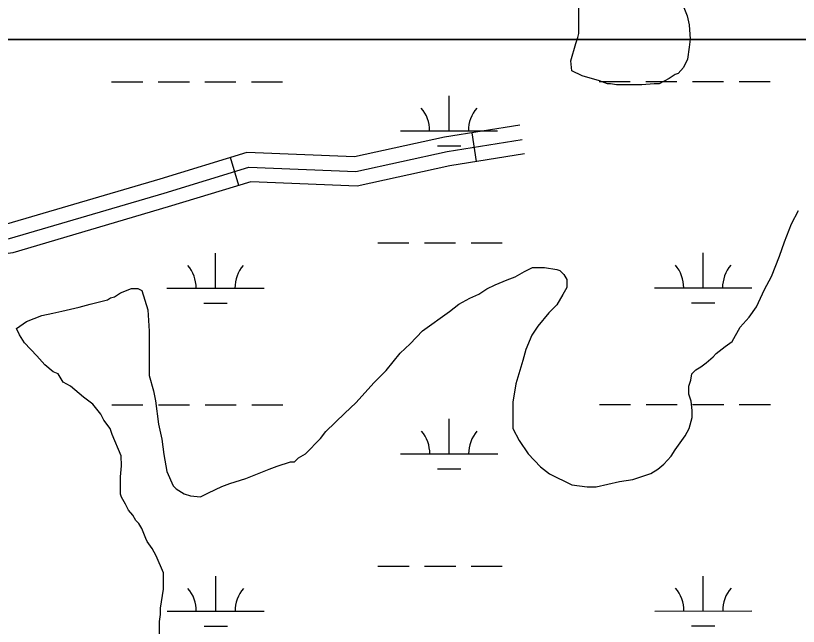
# Model space of a CAD drawing. Extents: x 3279314 to 3317160, y 734079 to 759431.
# Drawn here: x 3297784 to 3298590, y 744815 to 745443 of the extents above; entities that cross this region are included whole.
import ezdxf

# ---------------------------------------------------------------- set-up
doc = ezdxf.new("R2010")
doc.units = 0
for name, color, linetype in [('V-ROAD-CNTR', 7, 'Continuous'), ('V-SITE-VEGE', 7, 'Continuous'), ('V-WETL-SWMP', 7, 'Continuous')]:
    doc.layers.add(name, color=color, linetype=linetype)

msp = doc.modelspace()

# ---------------------------------------------------------------- linework, layer by layer
at = {"layer": 'V-ROAD-CNTR'}
for p, q in [((3298258.78, 745293.26), (3298254.01, 745322.88)), ((3298014.09, 745268.56), (3298005.37, 745297.26))]:
    msp.add_line(p, q, dxfattribs=at)
for points in [[(3298303.38, 745330.82), (3298225.57, 745318.3), (3298133.2, 745298.05), (3298022.35, 745302.42), (3297932.71, 745275.2), (3297774.76, 745228.64), (3297493.71, 745187.51), (3297305.36, 745078.75), (3297151.81, 744944.66), (3297114.39, 744921.56), (3297068.07, 744897.85), (3296710.61, 744875.16), (3296638.36, 744860.71), (3296582.82, 744908.95), (3296539.09, 744950.37)], [(3296572.74, 744897.84), (3296634.08, 744844.56), (3296712.56, 744860.25), (3297072.13, 744883.08), (3297121.76, 744908.48), (3297160.75, 744932.55), (3297314.12, 745066.49), (3297498.72, 745173.09), (3297777.99, 745213.96), (3297937.01, 745260.83), (3298024.29, 745287.33), (3298134.53, 745282.99), (3298228.37, 745303.56), (3298305.76, 745316.01)], [(3298308.14, 745301.2), (3298231.17, 745288.82), (3298135.86, 745267.92), (3298026.22, 745272.24), (3297941.31, 745246.46), (3297781.21, 745199.27), (3297503.74, 745158.66), (3297322.89, 745054.23), (3297169.68, 744920.44), (3297129.12, 744895.4), (3297076.19, 744868.31), (3296714.52, 744845.35), (3296629.81, 744828.41), (3296562.66, 744886.73)]]:
    msp.add_lwpolyline(points, dxfattribs=at)
at = {"layer": 'V-SITE-VEGE'}
for p, q in [((3298364.02, 745425.1), (3298363.87, 745456.36)), ((3298471.21, 745453.75), (3298475.43, 745443.35)), ((3298475.43, 745443.35), (3298477.56, 745433.98)), ((3298477.56, 745433.98), (3298478.68, 745419.4)), ((3298360.94, 745414.66), (3298363, 745420.93)), ((3298363, 745420.93), (3298364.02, 745425.1)), ((3298478.68, 745419.4), (3298477.67, 745411.06)), ((3298355.82, 745396.93), (3298360.94, 745414.66)), ((3298477.67, 745411.06), (3298475.65, 745398.54)), ((3298356.91, 745386.51), (3298355.82, 745396.93)), ((3298475.65, 745398.54), (3298471.52, 745390.19)), ((3298367.36, 745381.35), (3298356.91, 745386.51)), ((3298471.52, 745390.19), (3298466.34, 745383.91)), ((3298385.09, 745376.22), (3298367.36, 745381.35)), ((3298456.98, 745378.65), (3298446.59, 745373.39)), ((3298463.22, 745382.85), (3298456.98, 745378.65)), ((3298466.34, 745383.91), (3298463.22, 745382.85)), ((3298393.45, 745373.14), (3298385.09, 745376.22)), ((3298396.57, 745373.15), (3298393.45, 745373.14)), ((3298402.83, 745372.14), (3298396.57, 745373.15)), ((3298428.88, 745372.27), (3298402.83, 745372.14)), ((3298441.38, 745373.37), (3298428.88, 745372.27)), ((3298446.59, 745373.39), (3298441.38, 745373.37)), ((3298582.75, 745229.2), (3298589.98, 745242.78)), ((3298575.54, 745210.41), (3298582.75, 745229.2)), ((3298570.41, 745195.79), (3298575.54, 745210.41)), ((3298562.17, 745174.91), (3298570.41, 745195.79)), ((3298298.53, 745174.69), (3298307.88, 745179.94)), ((3298307.88, 745179.94), (3298316.2, 745184.15)), ((3298316.2, 745184.15), (3298328.7, 745184.21)), ((3298328.7, 745184.21), (3298341.21, 745182.19)), ((3298341.21, 745182.19), (3298344.35, 745181.16)), ((3298344.35, 745181.16), (3298348.54, 745177.01)), ((3298348.54, 745177.01), (3298351.69, 745171.82)), ((3298277.73, 745166.25), (3298290.21, 745171.53)), ((3298290.21, 745171.53), (3298298.53, 745174.69)), ((3298351.69, 745171.82), (3298351.73, 745163.48)), ((3298554.94, 745161.33), (3298562.17, 745174.91)), ((3297892.2, 745158.15), (3297903.65, 745162.38)), ((3297903.65, 745162.38), (3297909.89, 745162.41)), ((3297909.89, 745162.41), (3297914.07, 745160.34)), ((3298261.1, 745156.8), (3298269.41, 745162.05)), ((3298269.41, 745162.05), (3298277.73, 745166.25)), ((3298351.73, 745163.48), (3298347.59, 745156.17)), ((3298546.69, 745143.58), (3298554.94, 745161.33)), ((3297878.69, 745150.8), (3297881.81, 745152.89)), ((3297881.81, 745152.89), (3297885.97, 745153.96)), ((3297885.97, 745153.96), (3297892.2, 745158.15)), ((3297914.07, 745160.34), (3297920.42, 745140.57)), ((3298251.74, 745152.58), (3298261.1, 745156.8)), ((3298347.59, 745156.17), (3298341.39, 745145.72)), ((3297849.55, 745143.36), (3297860.99, 745146.54)), ((3297860.99, 745146.54), (3297878.69, 745150.8)), ((3298230.96, 745138.94), (3298240.31, 745146.28)), ((3298240.31, 745146.28), (3298251.74, 745152.58)), ((3298341.39, 745145.72), (3298333.1, 745137.34)), ((3297811.03, 745134.84), (3297822.48, 745136.98)), ((3297822.48, 745136.98), (3297831.85, 745139.11)), ((3297831.85, 745139.11), (3297849.55, 745143.36)), ((3297920.42, 745140.57), (3297921.57, 745118.7)), ((3298202.92, 745119), (3298230.96, 745138.94)), ((3298333.1, 745137.34), (3298321.7, 745123.74)), ((3298539.44, 745133.12), (3298546.69, 745143.58)), ((3297795.43, 745128.51), (3297811.03, 745134.84)), ((3298530.11, 745122.66), (3298539.44, 745133.12)), ((3297785.04, 745121.17), (3297795.43, 745128.51)), ((3297788.2, 745114.93), (3297785.04, 745121.17)), ((3298321.7, 745123.74), (3298315.49, 745114.33)), ((3298521.85, 745108.03), (3298530.11, 745122.66)), ((3297793.45, 745106.62), (3297788.2, 745114.93)), ((3297921.57, 745118.7), (3297921.79, 745072.85)), ((3298190.48, 745105.4), (3298202.92, 745119)), ((3298315.49, 745114.33), (3298309.31, 745099.71)), ((3297806.02, 745093.13), (3297793.45, 745106.62)), ((3298180.11, 745095.97), (3298190.48, 745105.4)), ((3298514.58, 745102.78), (3298521.85, 745108.03)), ((3298309.31, 745099.71), (3298306.23, 745088.24)), ((3298505.24, 745095.44), (3298514.58, 745102.78)), ((3297814.4, 745083.79), (3297806.02, 745093.13)), ((3298165.6, 745078.18), (3298180.11, 745095.97)), ((3298494.86, 745086.01), (3298502.12, 745092.3)), ((3298502.12, 745092.3), (3298505.24, 745095.44)), ((3297822.77, 745076.54), (3297814.4, 745083.79)), ((3298306.23, 745088.24), (3298299.06, 745064.23)), ((3298484.48, 745078.67), (3298489.67, 745081.82)), ((3298489.67, 745081.82), (3298494.86, 745086.01)), ((3297828, 745074.48), (3297822.77, 745076.54)), ((3297833.24, 745066.17), (3297828, 745074.48)), ((3297921.79, 745072.85), (3297926.03, 745057.23)), ((3298153.16, 745065.62), (3298165.6, 745078.18)), ((3298479.32, 745068.22), (3298480.33, 745074.48)), ((3298480.33, 745074.48), (3298484.48, 745078.67)), ((3297840.56, 745062.04), (3297833.24, 745066.17)), ((3298134.5, 745044.69), (3298153.16, 745065.62)), ((3298299.06, 745064.23), (3298296.02, 745045.46)), ((3298477.26, 745061.96), (3298479.32, 745068.22)), ((3297854.16, 745050.64), (3297840.56, 745062.04)), ((3297926.03, 745057.23), (3297928.16, 745046.82)), ((3298477.3, 745053.63), (3298477.26, 745061.96)), ((3297863.57, 745043.39), (3297854.16, 745050.64)), ((3298479.42, 745046.34), (3298477.3, 745053.63)), ((3297871.96, 745033.01), (3297863.57, 745043.39)), ((3297928.16, 745046.82), (3297931.41, 745022.87)), ((3298123.09, 745034.21), (3298134.5, 745044.69)), ((3298296.02, 745045.46), (3298296.15, 745018.37)), ((3298480.51, 745036.97), (3298479.42, 745046.34)), ((3297875.12, 745026.77), (3297871.96, 745033.01)), ((3298103.38, 745015.36), (3298123.09, 745034.21)), ((3298480.54, 745029.67), (3298480.51, 745036.97)), ((3297881.41, 745018.46), (3297875.12, 745026.77)), ((3298477.47, 745018.2), (3298480.54, 745029.67)), ((3297883.52, 745012.22), (3297881.41, 745018.46)), ((3297931.41, 745022.87), (3297934.61, 745007.26)), ((3298296.15, 745018.37), (3298302.46, 745005.9)), ((3298473.34, 745010.88), (3298477.47, 745018.2)), ((3297893, 744990.38), (3297883.52, 745012.22)), ((3298082.65, 744992.33), (3298098.21, 745008.04)), ((3298098.21, 745008.04), (3298103.38, 745015.36)), ((3298462.99, 744996.24), (3298473.34, 745010.88)), ((3297934.61, 745007.26), (3297936.77, 744991.64)), ((3298302.46, 745005.9), (3298311.91, 744992.39)), ((3297936.77, 744991.64), (3297939.98, 744973.94)), ((3298075.38, 744988.13), (3298082.65, 744992.33)), ((3298311.91, 744992.39), (3298324.48, 744978.91)), ((3298458.85, 744989.97), (3298462.99, 744996.24)), ((3297893.06, 744979.96), (3297893, 744990.38)), ((3298053.54, 744979.69), (3298067.06, 744983.92)), ((3298067.06, 744983.92), (3298071.23, 744983.94)), ((3298071.23, 744983.94), (3298075.38, 744988.13)), ((3298451.59, 744981.6), (3298458.85, 744989.97)), ((3297892.07, 744968.5), (3297893.06, 744979.96)), ((3298029.61, 744970.2), (3298045.21, 744976.52)), ((3298045.21, 744976.52), (3298053.54, 744979.69)), ((3298324.48, 744978.91), (3298333.89, 744971.66)), ((3298438.09, 744972.16), (3298445.37, 744976.36)), ((3298445.37, 744976.36), (3298451.59, 744981.6)), ((3297892.15, 744950.78), (3297892.07, 744968.5)), ((3297939.98, 744973.94), (3297946.3, 744959.38)), ((3298021.29, 744967.03), (3298029.61, 744970.2)), ((3298333.89, 744971.66), (3298356.87, 744960.3)), ((3298419.37, 744965.81), (3298438.09, 744972.16)), ((3297946.3, 744959.38), (3297949.44, 744956.27)), ((3297996.32, 744958.58), (3298004.64, 744961.74)), ((3298004.64, 744961.74), (3298021.29, 744967.03)), ((3298356.87, 744960.3), (3298372.51, 744958.3)), ((3298381.89, 744958.34), (3298405.83, 744963.67)), ((3298405.83, 744963.67), (3298419.37, 744965.81)), ((3297949.44, 744956.27), (3297957.8, 744951.1)), ((3297974.49, 744948.05), (3297982.81, 744952.26)), ((3297982.81, 744952.26), (3297996.32, 744958.58)), ((3298372.51, 744958.3), (3298381.89, 744958.34)), ((3297893.21, 744947.66), (3297892.15, 744950.78)), ((3297897.41, 744940.39), (3297893.21, 744947.66)), ((3297957.8, 744951.1), (3297964.06, 744949.04)), ((3297964.06, 744949.04), (3297974.49, 744948.05)), ((3297900.57, 744934.15), (3297897.41, 744940.39)), ((3297904.76, 744928.96), (3297900.57, 744934.15)), ((3297907.91, 744923.76), (3297904.76, 744928.96)), ((3297911.05, 744920.65), (3297907.91, 744923.76)), ((3297914.21, 744915.46), (3297911.05, 744920.65)), ((3297918.42, 744905.06), (3297914.21, 744915.46)), ((3297919.48, 744901.94), (3297918.42, 744905.06)), ((3297924.73, 744894.67), (3297919.48, 744901.94)), ((3297928.93, 744887.39), (3297924.73, 744894.67)), ((3297936.31, 744869.71), (3297928.93, 744887.39)), ((3297936.39, 744853.04), (3297936.31, 744869.71)), ((3297933.36, 744833.22), (3297936.39, 744853.04)), ((3297933.39, 744826.97), (3297933.36, 744833.22)), ((3297932.38, 744819.67), (3297933.39, 744826.97)), ((3297932.45, 744806.13), (3297932.38, 744819.67))]:
    msp.add_line(p, q, dxfattribs=at)
at = {"layer": 'V-WETL-SWMP'}
for p, q in [((3301398.87, 745419.06), (3294985.13, 745419.03)), ((3301398.87, 745419.06), (3294985.13, 745419.03)), ((3297883.04, 745375.4), (3297915.04, 745375.42)), ((3297931.04, 745375.43), (3297963.04, 745375.44)), ((3297979.04, 745375.45), (3298011.04, 745375.47)), ((3298027.04, 745375.48), (3298059.04, 745375.49)), ((3298384.95, 745375.66), (3298416.95, 745375.68)), ((3298432.95, 745375.68), (3298464.95, 745375.7)), ((3298480.95, 745375.71), (3298512.95, 745375.72)), ((3298528.95, 745375.73), (3298560.95, 745375.75)), ((3298230.38, 745324.84), (3298230.36, 745360.84)), ((3298180.38, 745324.81), (3298280.38, 745324.86)), ((3298218.39, 745309.4), (3298242.39, 745309.41)), ((3298157.03, 745209.37), (3298189.03, 745209.39)), ((3298205.03, 745209.39), (3298237.03, 745209.41)), ((3298253.03, 745209.42), (3298285.03, 745209.43)), ((3297989.99, 745162.85), (3297989.97, 745198.85)), ((3298491.9, 745163.11), (3298491.88, 745199.11)), ((3297939.99, 745162.83), (3298039.99, 745162.88)), ((3298441.9, 745163.08), (3298541.9, 745163.14)), ((3297978, 745147.42), (3298002, 745147.43)), ((3298479.91, 745147.67), (3298503.91, 745147.69)), ((3297883.21, 745042.73), (3297915.21, 745042.75)), ((3297931.21, 745042.75), (3297963.21, 745042.77)), ((3297979.21, 745042.78), (3298011.21, 745042.79)), ((3298027.21, 745042.8), (3298059.21, 745042.82)), ((3298385.12, 745042.98), (3298417.11, 745043)), ((3298433.11, 745043.01), (3298465.11, 745043.03)), ((3298481.11, 745043.03), (3298513.11, 745043.05)), ((3298529.11, 745043.06), (3298561.11, 745043.07)), ((3298230.55, 744992.16), (3298230.53, 745028.16)), ((3298180.55, 744992.14), (3298280.55, 744992.19)), ((3298218.56, 744976.73), (3298242.56, 744976.74)), ((3298157.2, 744876.7), (3298189.2, 744876.71)), ((3298205.2, 744876.72), (3298237.2, 744876.74)), ((3298253.2, 744876.74), (3298285.2, 744876.76)), ((3297990.16, 744830.18), (3297990.14, 744866.18)), ((3298492.07, 744830.44), (3298492.05, 744866.44)), ((3297940.16, 744830.15), (3298040.16, 744830.21)), ((3298442.07, 744830.41), (3298542.07, 744830.46)), ((3297978.17, 744814.74), (3298002.17, 744814.76)), ((3298480.07, 744815), (3298504.07, 744815.01))]:
    msp.add_line(p, q, dxfattribs=at)
msp.add_lwpolyline([(3294985.13, 745419.04), (3301398.88, 745419.04)], dxfattribs=at)
msp.add_lwpolyline([(3294985.13, 745419.04), (3301398.88, 745419.04)], dxfattribs=at)
for centre, start, end in [((3298175.14, 745325.29), 359.25735, 40.80101), ((3298285.62, 745325.34), 139.25734, 180.801), ((3297934.75, 745163.3), 359.25735, 40.80101), ((3298045.23, 745163.36), 139.25734, 180.801), ((3298436.66, 745163.56), 359.25735, 40.80101), ((3298547.14, 745163.61), 139.25734, 180.801), ((3298175.31, 744992.61), 359.25735, 40.80101), ((3298285.79, 744992.67), 139.25734, 180.801), ((3297934.92, 744830.63), 359.25735, 40.80101), ((3298045.4, 744830.68), 139.25734, 180.801), ((3298436.82, 744830.88), 359.25735, 40.80101), ((3298547.31, 744830.94), 139.25734, 180.801)]:
    msp.add_arc(centre, 35.25, start, end, dxfattribs=at)

doc.saveas('drawing.dxf')
